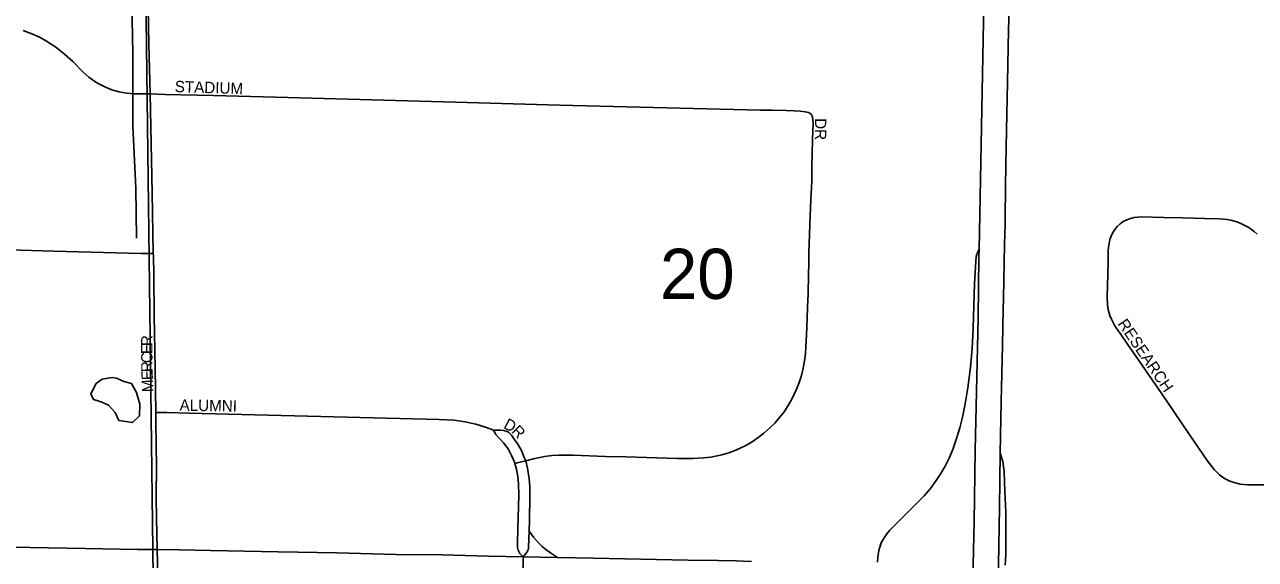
# Model space of a CAD drawing. Extents: x 1443599 to 1910620, y 1028088 to 1361369.
# Drawn here: x 1657763 to 1663185, y 1231250 to 1233606 of the extents above; entities that cross this region are included whole.
import ezdxf

# ---------------------------------------------------------------- set-up
doc = ezdxf.new("R2010")
doc.units = 0
for name, color, linetype in [('GM_X_City_Street', 7, 'Continuous'), ('GM_X_City_Street_Text', 7, 'Continuous'), ('GM_X_Interchange_Ramps', 7, 'Continuous'), ('GM_X_Interstate_Route', 7, 'Continuous'), ('GM_X_Minor_Lake', 7, 'Continuous'), ('GM_X_Minor_River', 7, 'Continuous'), ('GM_X_Section', 7, 'Continuous'), ('GM_X_Section_Text', 7, 'Continuous'), ('GM_X_State_Route', 7, 'Continuous')]:
    doc.layers.add(name, color=color, linetype=linetype)

msp = doc.modelspace()

# ---------------------------------------------------------------- linework, layer by layer
at = {"layer": 'GM_X_City_Street'}
for points in [[(1658315.8, 1233300.2), (1658311.1, 1233521.5), (1658303.3, 1233916), (1658303.2, 1233918.8)], [(1657757.2, 1233580.3), (1657802.7, 1233562.4), (1657832, 1233548.4), (1657860.3, 1233532.4), (1657901, 1233505.5), (1657939.7, 1233475.7), (1657975.8, 1233443.2), (1658021.3, 1233395.7), (1658046.1, 1233373.6), (1658073.3, 1233354.2), (1658087.6, 1233345.8), (1658117.3, 1233330.9), (1658148.1, 1233318.3), (1658180.1, 1233309), (1658212.9, 1233303.2), (1658246.1, 1233300.4), (1658262.8, 1233300.4), (1658315.8, 1233300.2)], [(1658315.8, 1233300.2), (1658382.5, 1233297.3), (1658595.6, 1233293.3), (1658923.5, 1233284.2), (1659661.1, 1233263.9), (1660120.2, 1233251.2), (1661005.7, 1233228.9), (1661056.4, 1233229), (1661118.8, 1233226.8), (1661153.9, 1233225.4), (1661179.2, 1233224.3), (1661201.9, 1233221.9), (1661209.8, 1233220.2), (1661216.7, 1233218.3), (1661223, 1233215.2), (1661228, 1233210.8), (1661231.7, 1233204.6), (1661233.6, 1233198.6), (1661235.9, 1233185.9), (1661236.9, 1233173), (1661235.6, 1233133.2), (1661234.3, 1233103.7), (1661233.1, 1233033.1), (1661231.8, 1232981.8), (1661230.6, 1232916.4), (1661226.8, 1232833), (1661224.2, 1232762.4), (1661219.2, 1232641.8), (1661217.9, 1232600.2), (1661217.9, 1232553.3), (1661217, 1232504.2), (1661215.4, 1232419.8), (1661212.9, 1232362.1), (1661210.3, 1232310.8), (1661207.1, 1232236.8), (1661204.9, 1232188.1), (1661202.7, 1232155.8), (1661199, 1232123.8), (1661193.3, 1232092), (1661185.6, 1232060.4), (1661175.8, 1232029.5), (1661164.2, 1231999.1), (1661143.5, 1231955), (1661127.4, 1231926.9), (1661109.2, 1231899.9), (1661089.5, 1231874.2), (1661068, 1231849.9), (1661044.8, 1231827.2), (1661020, 1231806.2), (1660994.6, 1231786), (1660967.9, 1231767.7), (1660939.9, 1231751.4), (1660895.9, 1231730.4), (1660865.5, 1231719.1), (1660834.3, 1231710.2), (1660786.5, 1231700.5), (1660754.3, 1231696.3), (1660705.6, 1231693.6), (1660640.2, 1231693.9), (1660411.7, 1231701.1), (1660321.7, 1231703.3), (1660179.8, 1231708.4), (1660116.5, 1231709.3), (1660085.5, 1231707.2), (1660052.9, 1231702.4), (1660004.6, 1231691.9), (1659971.1, 1231684)], [(1658330.3, 1232596.6), (1658325.2, 1232864.3), (1658315.8, 1233300.2)], [(1663250, 1231577.4), (1663151.6, 1231578.1), (1663135, 1231579.3), (1663118.4, 1231581.4), (1663102, 1231584.8), (1663085.9, 1231589.5), (1663070.3, 1231595.6), (1663055.3, 1231603.1), (1663041, 1231611.9), (1663027.5, 1231621.9), (1663014.9, 1231633.1), (1663003.4, 1231645.2), (1662992.8, 1231658.1), (1662973.3, 1231684.8), (1662899.4, 1231792.8), (1662789.8, 1231955.7), (1662669.3, 1232130.9), (1662622.3, 1232197.9), (1662594.4, 1232238.2), (1662575.6, 1232265.2), (1662566.8, 1232279.2), (1662558.5, 1232293.6), (1662551.1, 1232308.5), (1662544.6, 1232323.9), (1662539.2, 1232339.7), (1662535.4, 1232356.2), (1662533.4, 1232372.9), (1662532.8, 1232406), (1662533.9, 1232455.2), (1662536.7, 1232559.6), (1662537.2, 1232608.7), (1662538.1, 1232625.3), (1662540.4, 1232641.9), (1662544.2, 1232658.3), (1662549.9, 1232674.2), (1662557.3, 1232689.4), (1662566.3, 1232703.6), (1662577, 1232716.8), (1662589.5, 1232728.4), (1662603.4, 1232738.1), (1662618.4, 1232745.9), (1662634.4, 1232751.8), (1662650.9, 1232755.5), (1662667.5, 1232757.4), (1662684.1, 1232758.1), (1662782.3, 1232756.1), (1662863.9, 1232754.2), (1662961.7, 1232751.4), (1663027.2, 1232750.1), (1663043.7, 1232749.1), (1663060.2, 1232747.2), (1663076.6, 1232744.3), (1663092.8, 1232740.2), (1663108.6, 1232734.9), (1663124, 1232728.5), (1663138.9, 1232721.1), (1663153.4, 1232712.9), (1663167.2, 1232703.7), (1663180.4, 1232693.5), (1663192.9, 1232682.5)], [(1657047.7, 1232632.9), (1657188.7, 1232627.5), (1657228.2, 1232625.3), (1657269.7, 1232624.3), (1657285.3, 1232624.1), (1657342.9, 1232622.3), (1657400.3, 1232621.1), (1657452.9, 1232618.8), (1657501.9, 1232616.4), (1657566.5, 1232616.4), (1657647.1, 1232614.4), (1657890.9, 1232607.4), (1658276.6, 1232597.9), (1658330.3, 1232596.6)], [(1658341.1, 1231897.2), (1658338.1, 1232092.9), (1658334.4, 1232322.9), (1658332.6, 1232502.7), (1658330.6, 1232585), (1658330.3, 1232596.6)], [(1658341.1, 1231897.2), (1658390.2, 1231896.2), (1658488.8, 1231894.1), (1659590.1, 1231865.8), (1659655.4, 1231862.4), (1659703.9, 1231855.9), (1659751.6, 1231845.5), (1659798.4, 1231831.3), (1659828.5, 1231819.1)], [(1658347.3, 1231292.7), (1658344.6, 1231431.5), (1658343.4, 1231524.4), (1658343.9, 1231666), (1658342.9, 1231748.2), (1658341.7, 1231863.3), (1658341.1, 1231897.2)], [(1659828.5, 1231819.1), (1659859.7, 1231819), (1659873.8, 1231817.8), (1659889.2, 1231813.7), (1659896.3, 1231808.7), (1659907.6, 1231797.1), (1659917.7, 1231784.3), (1659936, 1231757.4), (1659951.7, 1231729), (1659964.7, 1231699.1), (1659971.1, 1231684)], [(1659828.5, 1231819.1), (1659839.8, 1231800.1), (1659850.4, 1231786.6), (1659857.6, 1231778.5), (1659873.3, 1231762.4), (1659883.7, 1231749.9), (1659892.9, 1231736.4), (1659908.6, 1231707.8), (1659921.2, 1231677.7), (1659922.7, 1231672.6)], [(1659971.1, 1231684), (1659933.4, 1231675.2), (1659922.7, 1231672.6)], [(1659922.7, 1231672.6), (1659930.7, 1231646.5), (1659936.6, 1231614.4), (1659939.5, 1231581.9), (1659940.3, 1231532.9), (1659936.8, 1231386.1), (1659934.5, 1231320.9), (1659934.9, 1231301.8), (1659937.6, 1231290.9), (1659941.6, 1231281.8), (1659945.6, 1231275.9), (1659959.9, 1231260.8)], [(1659971.1, 1231684), (1659979.3, 1231650.8), (1659986.1, 1231604.2), (1659988.8, 1231571.8), (1659989.6, 1231523), (1659986.9, 1231425.5), (1659985.5, 1231374.1)], [(1659985.5, 1231374.1), (1659983.6, 1231305.3), (1659982.8, 1231299.5), (1659981.2, 1231291.4), (1659977.7, 1231282.9), (1659973.1, 1231276.3), (1659959.9, 1231260.8)], [(1659985.5, 1231374.1), (1660005.1, 1231348.2), (1660016.6, 1231334.2), (1660030.1, 1231319), (1660042.8, 1231306.4), (1660060.1, 1231292.8), (1660080.5, 1231278), (1660110.6, 1231258.4)], [(1658352.7, 1230664.9), (1658352.3, 1230691.9), (1658350.2, 1230938.9), (1658351.7, 1231113.1), (1658347.3, 1231292.7)], [(1659963.3, 1230542), (1659956.9, 1230683.5), (1659955.3, 1230752.6), (1659955, 1230959.5), (1659956.2, 1231074.4), (1659959.9, 1231260.8)]]:
    msp.add_lwpolyline(points, dxfattribs=at)
at = {"layer": 'GM_X_Interchange_Ramps'}
for points in [[(1661968.2, 1232615.2), (1661959.7, 1232599.1), (1661957.7, 1232592.7), (1661955.7, 1232584.1), (1661953.2, 1232561.6), (1661948.1, 1232463.7), (1661942.5, 1232270.2), (1661937.1, 1232178.5), (1661929.7, 1232096.8), (1661918.4, 1232005.6), (1661906.9, 1231934.4), (1661895.1, 1231876.5), (1661883.2, 1231828.8), (1661869.1, 1231781.7), (1661853.6, 1231738.4), (1661837.1, 1231699.1), (1661818.2, 1231661), (1661796.9, 1231624), (1661779.1, 1231596.5), (1661753.9, 1231562.1), (1661726.7, 1231529.3), (1661645.5, 1231448.1), (1661596.6, 1231401), (1661574.3, 1231378), (1661562.2, 1231362.8)], [(1662083.6, 1231224.1), (1662085.3, 1231272.2), (1662086.5, 1231340.9), (1662085.7, 1231458.9), (1662081.9, 1231547.2), (1662078.8, 1231637), (1662072.3, 1231680.1), (1662061.6, 1231717.9)], [(1661562.2, 1231362.8), (1661549.3, 1231344.3), (1661542.4, 1231333.1), (1661536.4, 1231322.2), (1661530.7, 1231304.1), (1661526.6, 1231288.2), (1661522, 1231259.3), (1661519.9, 1231236.9)]]:
    msp.add_lwpolyline(points, dxfattribs=at)
at = {"layer": 'GM_X_Interstate_Route'}
for points in [[(1662084.1, 1232843.6), (1662084.8, 1232887.1), (1662086.5, 1232988.9), (1662090.8, 1233212.2), (1662093.7, 1233350), (1662098.3, 1233583.1), (1662100.1, 1233671.8), (1662101.6, 1233744), (1662102.4, 1233786.7), (1662105, 1233934.4), (1662109.2, 1234138), (1662110.6, 1234213.4), (1662115.5, 1234476.1), (1662128.3, 1235137.3), (1662129.7, 1235205.9)], [(1661159.5, 1227746.9), (1661369.8, 1228472), (1661656.1, 1229472.6), (1661779.3, 1229900.8), (1661797.6, 1229968.4), (1661819.2, 1230054.5), (1661839.8, 1230140.8), (1661858, 1230224.3), (1661873.3, 1230301.7), (1661889.1, 1230392.4), (1661903.1, 1230486.7), (1661915.4, 1230587.9), (1661924.5, 1230686.1), (1661930.1, 1230778), (1661933.9, 1230879.8), (1661938.2, 1231057), (1661941.2, 1231196.5), (1661941.9, 1231227.4), (1661946, 1231414.5), (1661951, 1231729.6), (1661963.7, 1232313.9), (1661967.6, 1232583.2), (1661968.2, 1232615.2), (1661988.9, 1233696)], [(1662052, 1231173.6), (1662052.4, 1231193.7), (1662052.9, 1231224.9), (1662057.4, 1231478.7), (1662061.6, 1231717.9), (1662065, 1231944.9), (1662070.9, 1232191.2), (1662074.2, 1232352), (1662075.2, 1232398), (1662077.1, 1232480), (1662080.6, 1232637.6), (1662082.3, 1232726.2), (1662083.4, 1232798.5), (1662084.1, 1232843.6)]]:
    msp.add_lwpolyline(points, dxfattribs=at)
at = {"layer": 'GM_X_Minor_Lake'}
msp.add_line((1658200.4, 1232033.7), (1658168.7, 1232048.4), dxfattribs=at)
msp.add_lwpolyline([(1658168.7, 1232048.4), (1658148.7, 1232050.8), (1658104.5, 1232043.6), (1658078.1, 1232024), (1658055.2, 1231978.2), (1658066.7, 1231953.9), (1658100.6, 1231943.3), (1658132.3, 1231928.6), (1658161.8, 1231896), (1658179.1, 1231861.5), (1658239, 1231852.4), (1658269.6, 1231881.9), (1658270.6, 1231934.1), (1658255.6, 1231984.5), (1658234.3, 1232025.1), (1658200.4, 1232033.7)], dxfattribs=at)
at = {"layer": 'GM_X_Minor_River'}
msp.add_lwpolyline([(1658206.3, 1235188.5), (1658208.8, 1235001.8), (1658210.3, 1234762.9), (1658219.3, 1234497.9), (1658225.3, 1234184.7), (1658233, 1233853.4), (1658240, 1233480), (1658239.9, 1233158.9), (1658252.7, 1232885.7), (1658256.5, 1232664.8)], dxfattribs=at)
at = {"layer": 'GM_X_Section'}
for points in [[(1652604.1, 1235400.9), (1658278.7, 1235264.2), (1658343.9, 1230008.1), (1652586.7, 1230105.6), (1652586.1, 1230207.6)], [(1658278.7, 1235264.2), (1663695.4, 1235129.4), (1663596.4, 1229891.8), (1658343.9, 1230008.1)]]:
    msp.add_lwpolyline(points, close=True, dxfattribs=at)
at = {"layer": 'GM_X_State_Route'}
msp.add_lwpolyline([(1660965.8, 1231240), (1660929.5, 1231241.4), (1660897.7, 1231242.6), (1660817.9, 1231244.1), (1660686.6, 1231246.7), (1660267.8, 1231255.5), (1660110.6, 1231258.4), (1659959.9, 1231260.8), (1659806.2, 1231264.1), (1659600.7, 1231269.5), (1659399.5, 1231271.6), (1659139, 1231278.1), (1658879.7, 1231282.4), (1658581.8, 1231288.8), (1658445.5, 1231291), (1658347.3, 1231292.7), (1658260, 1231293.5), (1658029.4, 1231297.9), (1657787.9, 1231302.4), (1657659.6, 1231304.8), (1657607, 1231305.8)], dxfattribs=at)

# ---------------------------------------------------------------- texts
at = {"layer": 'GM_X_City_Street_Text'}
for s, rotation, p in [('STADIUM', 358.1827, (1658424.3, 1233308.3)), ('DR', 270, (1661245, 1233193.3)), ('RESEARCH', 304.3143, (1662576.6, 1232287.7)), ('R', 90, (1658326.6, 1232189.1)), ('E', 90, (1658326.6, 1232153.9)), ('C', 90.0729, (1658326.7, 1232114.3)), ('R', 91.0686, (1658327.4, 1232075)), ('E', 92.3654, (1658328.9, 1232040.1)), ('M', 92.3503, (1658331, 1231987.3)), ('ALUMNI', 358.9975, (1658445.8, 1231904.7)), ('D', 331.7733, (1659869.4, 1231829.9)), ('R', 313.8666, (1659904.9, 1231811.6))]:
    msp.add_text(s, height=50, rotation=rotation, dxfattribs=at).set_placement(p)
at = {"layer": 'GM_X_Section_Text'}
msp.add_text('20', height=221, rotation=0, dxfattribs=at).set_placement((1660562.4, 1232397.2))

doc.saveas('drawing.dxf')
